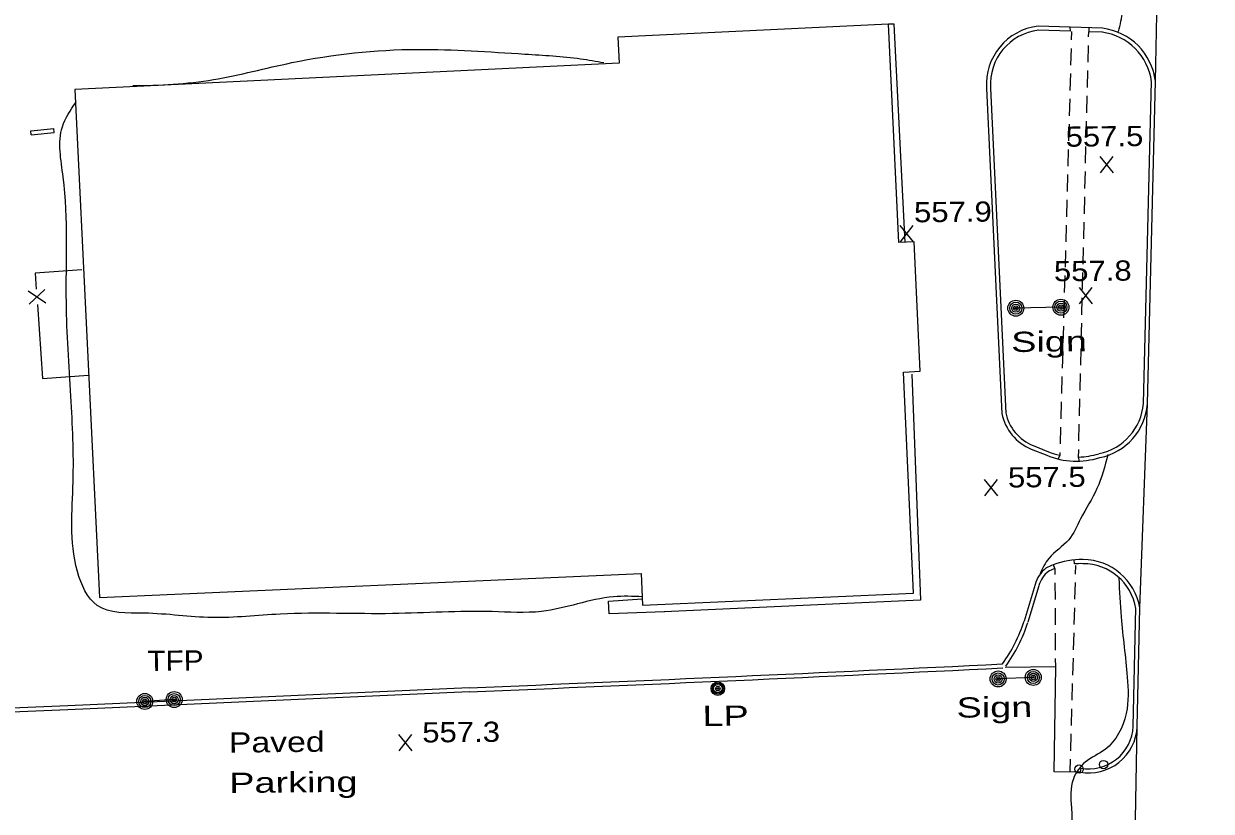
# Model space of a CAD drawing. Extents: x 2361708 to 2370558, y 6977955 to 6991887.
# Drawn here: x 2365926.7 to 2366208.9, y 6984699.5 to 6984886.7 of the extents above; entities that cross this region are included whole.
import ezdxf

# ---------------------------------------------------------------- set-up
doc = ezdxf.new("R2010")
doc.units = 0
doc.header["$LTSCALE"] = 1.9
for name, color, linetype, lineweight in [('11', 7, 'Continuous', 25), ('13', 7, 'Continuous', 13), ('17', 7, 'Continuous', 25), ('2', 7, 'Continuous', 25), ('20', 7, 'Continuous', 25), ('21', 7, 'Continuous', 25), ('31', 7, 'Continuous', 13), ('35', 7, 'Continuous', 13), ('7', 7, 'Continuous', 25)]:
    doc.layers.add(name, color=color, linetype=linetype, lineweight=lineweight)

msp = doc.modelspace()

# ---------------------------------------------------------------- linework, layer by layer
at = {"layer": '11'}
msp.add_lwpolyline([(2365944.72, 6984750.321), (2366073.411, 6984756.066), (2366073.753, 6984748.499), (2366138.139, 6984751.422), (2366135.759, 6984803.952), (2366139.727, 6984804.14), (2366138.294, 6984834.937), (2366134.665, 6984834.763), (2366132.171, 6984886.652), (2366067.877, 6984883.57), (2366068.176, 6984877.382), (2365938.86, 6984871.101)], close=True, dxfattribs=at)
at = {"layer": '13'}
for p, q in [((2366175.68, 6984884.886), (2366175.629, 6984882.885)), ((2366179.743, 6984883.605), (2366179.771, 6984884.785)), ((2366175.578, 6984880.884), (2366175.466, 6984876.884)), ((2366179.6, 6984877.603), (2366179.692, 6984881.604)), ((2366175.415, 6984874.883), (2366175.303, 6984870.882)), ((2366179.457, 6984871.601), (2366179.549, 6984875.602)), ((2366179.304, 6984865.599), (2366179.406, 6984869.601)), ((2366175.252, 6984868.881), (2366175.14, 6984864.88)), ((2366179.161, 6984859.597), (2366179.253, 6984863.599)), ((2366175.079, 6984862.879), (2366174.968, 6984858.878)), ((2366174.916, 6984856.877), (2366174.805, 6984852.876)), ((2366179.018, 6984853.596), (2366179.11, 6984857.597)), ((2366174.744, 6984850.875), (2366174.632, 6984846.874)), ((2366178.875, 6984847.595), (2366178.967, 6984851.595)), ((2366174.581, 6984844.873), (2366174.469, 6984840.872)), ((2366178.722, 6984841.593), (2366178.824, 6984845.594)), ((2366174.408, 6984838.871), (2366174.296, 6984834.87)), ((2366178.579, 6984835.591), (2366178.671, 6984839.592)), ((2366174.245, 6984832.87), (2366174.133, 6984828.868)), ((2366178.437, 6984829.589), (2366178.529, 6984833.591)), ((2366174.072, 6984826.868), (2366173.96, 6984822.866)), ((2366178.294, 6984823.588), (2366178.386, 6984827.589)), ((2366178.141, 6984817.586), (2366178.243, 6984821.587)), ((2366173.91, 6984820.866), (2366173.798, 6984816.865)), ((2366177.998, 6984811.584), (2366178.09, 6984815.585)), ((2366173.737, 6984814.864), (2366173.625, 6984810.863)), ((2366173.574, 6984808.862), (2366173.462, 6984804.861)), ((2366177.855, 6984805.583), (2366177.947, 6984809.583)), ((2366173.401, 6984802.86), (2366173.289, 6984798.859)), ((2366177.712, 6984799.581), (2366177.804, 6984803.582)), ((2366173.228, 6984796.858), (2366173.116, 6984792.857)), ((2366177.57, 6984793.579), (2366177.661, 6984797.58)), ((2366173.065, 6984790.856), (2366172.953, 6984786.855)), ((2366177.427, 6984787.578), (2366177.518, 6984791.579)), ((2366172.892, 6984784.854), (2366172.878, 6984784.205)), ((2366177.325, 6984783.577), (2366177.376, 6984785.577)), ((2366171.818, 6984755.843), (2366171.815, 6984757.273)), ((2366176.608, 6984757.928), (2366176.557, 6984755.928)), ((2366171.835, 6984749.843), (2366171.827, 6984753.843)), ((2366176.507, 6984753.928), (2366176.405, 6984749.926)), ((2366171.863, 6984743.843), (2366171.845, 6984747.843)), ((2366176.354, 6984747.926), (2366176.242, 6984743.924)), ((2366171.89, 6984737.843), (2366171.871, 6984741.843)), ((2366176.191, 6984741.924), (2366176.079, 6984737.923)), ((2366171.908, 6984733.843), (2366171.899, 6984735.843)), ((2366176.028, 6984735.922), (2366175.916, 6984731.921)), ((2366175.865, 6984729.92), (2366175.753, 6984725.919)), ((2366175.702, 6984723.918), (2366175.6, 6984719.917)), ((2366175.549, 6984717.917), (2366175.437, 6984713.915)), ((2366175.387, 6984711.915), (2366175.305, 6984708.974))]:
    msp.add_line(p, q, dxfattribs=at)
at = {"layer": '17'}
for p, q in [((2365927.734, 6984823.293), (2365931.952, 6984820.383)), ((2365927.955, 6984820.095), (2365931.722, 6984823.571))]:
    msp.add_line(p, q, dxfattribs=at)
for points in [[(2365940.528, 6984828.255), (2365929.415, 6984827.479), (2365929.681, 6984823.631)], [(2365929.935, 6984820.044), (2365931.173, 6984802.424), (2365942.046, 6984803.198)]]:
    msp.add_lwpolyline(points, dxfattribs=at)
at = {"layer": '2'}
for p, q in [((2366195.634, 6984873.095), (2366196.562, 6984921.526)), ((2366183.043, 6984885.686), (2366167.737, 6984886.171)), ((2366175.45, 6984884.964), (2366175.39, 6984885.923)), ((2366175.529, 6984884.965), (2366167.706, 6984885.21)), ((2366183.012, 6984884.726), (2366179.811, 6984884.825)), ((2366179.881, 6984884.826), (2366179.842, 6984885.786)), ((2366192.743, 6984796.434), (2366194.673, 6984873.116)), ((2366193.703, 6984796.414), (2366195.634, 6984873.095)), ((2366155.458, 6984871.363), (2366159.093, 6984794.103)), ((2366156.417, 6984871.412), (2366160.053, 6984794.153)), ((2365928.392, 6984861.321), (2365933.848, 6984861.853)), ((2365928.482, 6984860.362), (2365928.392, 6984861.321)), ((2365928.482, 6984860.362), (2365933.937, 6984860.894)), ((2365933.937, 6984860.894), (2365933.848, 6984861.853)), ((2366191.905, 6984747.914), (2366193.703, 6984796.414)), ((2366166.105, 6984785.61), (2366169.789, 6984784.155)), ((2366166.567, 6984786.464), (2366170.221, 6984785.019)), ((2366172.879, 6984784.174), (2366172.527, 6984783.281)), ((2366177.363, 6984783.737), (2366177.452, 6984782.778)), ((2366176.365, 6984758.336), (2366176.315, 6984759.296)), ((2366171.745, 6984757.252), (2366171.386, 6984758.139)), ((2366167.021, 6984753.447), (2366164.394, 6984744.741)), ((2366167.943, 6984753.166), (2366165.316, 6984744.46)), ((2366190.324, 6984719.677), (2366190.944, 6984747.935)), ((2366191.283, 6984719.656), (2366191.905, 6984747.914)), ((2366190.388, 6984674.046), (2366191.283, 6984719.656)), ((2366177.877, 6984709.778), (2366177.736, 6984708.827))]:
    msp.add_line(p, q, dxfattribs=at)
for points in [[(2366136.136, 6984834.707), (2366133.532, 6984886.615), (2366132.171, 6984886.652)], [(2366137.743, 6984803.441), (2366139.825, 6984749.728), (2366078.848, 6984746.948)], [(2366078.948, 6984746.949), (2366065.802, 6984746.483), (2366065.653, 6984749.512), (2366073.679, 6984750.028)], [(2366177.706, 6984708.837), (2366171.535, 6984708.938), (2366171.908, 6984733.843), (2366159.898, 6984733.738)], [(2366032.518, 6984728.905), (2365937.134, 6984724.628), (2365870.377, 6984721.822)], [(2366032.557, 6984727.946), (2365937.173, 6984723.668), (2365870.417, 6984720.862)]]:
    msp.add_lwpolyline(points, dxfattribs=at)
for centre, radius, start, end in [((2366169.432, 6984872.27), 14.003, 96.95064, 183.7149), ((2366169.432, 6984872.27), 13.043, 96.95064, 183.7149), ((2366181.172, 6984871.224), 13.622, 7.37134, 82.62699), ((2366181.172, 6984871.224), 14.582, 7.37134, 82.62699), ((2366179.598, 6984797.475), 13.185, 281.52717, 355.69554), ((2366179.598, 6984797.475), 14.145, 281.52717, 355.69554), ((2366170.615, 6984796.474), 11.763, 191.62777, 247.47944), ((2366170.615, 6984796.474), 10.803, 191.64921, 247.96762), ((2366176.859, 6984801.428), 17.702, 247.96352, 257.00597), ((2366176.859, 6984801.428), 17.702, 271.62262, 287.34377), ((2366176.859, 6984801.428), 18.662, 247.74256, 287.35042), ((2366177.899, 6984741.412), 17.951, 88.35208, 111.39706), ((2366178.375, 6984745.636), 13.72, 9.55584, 89.8332), ((2366174.408, 6984751.345), 7.681, 128.90437, 164.11279), ((2366174.408, 6984751.345), 6.721, 128.90437, 164.11279), ((2366177.899, 6984741.412), 17.951, 111.39706, 117.59316), ((2366177.899, 6984741.412), 16.991, 111.39706, 117.59316), ((2366177.899, 6984741.412), 16.991, 88.35208, 95.22927), ((2366178.375, 6984745.636), 12.76, 9.55584, 89.8332), ((2366130.056, 6984755.667), 36.034, 324.16862, 342.35074), ((2366130.056, 6984755.667), 36.994, 324.16862, 342.35074), ((2365435.763, 6999497.332), 14780.478, 272.31392, 272.80576), ((2365435.763, 6999497.332), 14781.438, 272.31392, 272.80576), ((2366179.749, 6984720.202), 11.547, 259.80889, 357.29322), ((2366179.749, 6984720.202), 10.587, 259.80889, 357.29322)]:
    msp.add_arc(centre, radius, start, end, dxfattribs=at)
at = {"layer": '20'}
msp.add_line((2365962.451, 6984726.089), (2365955.465, 6984725.652), dxfattribs=at)
for centre, radius in [((2365962.451, 6984726.089), 1.9), ((2366091.623, 6984728.698), 1.6), ((2366091.623, 6984728.698), 1.3), ((2366091.623, 6984728.698), 1), ((2366091.623, 6984728.698), 0.539), ((2366091.623, 6984728.698), 0.192), ((2365955.465, 6984725.652), 1.9), ((2365955.465, 6984725.652), 1.442), ((2365955.465, 6984725.652), 0.973), ((2365955.465, 6984725.652), 0.539), ((2365955.465, 6984725.652), 0.192), ((2365962.451, 6984726.089), 1.442), ((2365962.451, 6984726.089), 0.973), ((2365962.451, 6984726.089), 0.539), ((2365962.451, 6984726.089), 0.192)]:
    msp.add_circle(centre, radius, dxfattribs=at)
at = {"layer": '21'}
for p, q in [((2366173.154, 6984819.359), (2366162.436, 6984819.127)), ((2366166.591, 6984731.362), (2366158.244, 6984730.993))]:
    msp.add_line(p, q, dxfattribs=at)
for centre, radius in [((2366162.435, 6984819.127), 1.9), ((2366173.154, 6984819.359), 1.9), ((2366162.435, 6984819.127), 1.442), ((2366162.435, 6984819.127), 0.973), ((2366162.435, 6984819.127), 0.539), ((2366162.435, 6984819.127), 0.192), ((2366173.154, 6984819.359), 1.442), ((2366173.154, 6984819.359), 0.973), ((2366173.154, 6984819.359), 0.539), ((2366173.154, 6984819.359), 0.192), ((2366158.244, 6984730.992), 1.9), ((2366158.244, 6984730.992), 1.442), ((2366158.244, 6984730.992), 0.973), ((2366158.244, 6984730.992), 0.539), ((2366158.244, 6984730.992), 0.192), ((2366166.591, 6984731.362), 1.9), ((2366166.591, 6984731.362), 1.442), ((2366166.591, 6984731.362), 0.973), ((2366166.591, 6984731.362), 0.539), ((2366166.591, 6984731.362), 0.192)]:
    msp.add_circle(centre, radius, dxfattribs=at)
at = {"layer": '31'}
for p, q in [((2366185.62, 6984851.309), (2366182.503, 6984855.159)), ((2366182.54, 6984851.28), (2366185.583, 6984855.189)), ((2366138.094, 6984834.916), (2366134.977, 6984838.766)), ((2366135.014, 6984834.886), (2366138.057, 6984838.795)), ((2366180.656, 6984820.19), (2366177.539, 6984824.04)), ((2366177.576, 6984820.161), (2366180.619, 6984824.07)), ((2366158.15, 6984774.534), (2366155.033, 6984778.384)), ((2366155.07, 6984774.504), (2366158.113, 6984778.414)), ((2366018.97, 6984713.926), (2366015.853, 6984717.777)), ((2366015.89, 6984713.897), (2366018.933, 6984717.806))]:
    msp.add_line(p, q, dxfattribs=at)
at = {"layer": '35'}
for points in [[(2366230.203, 6984954.178), (2366229.288, 6984940.039), (2366229.339, 6984918.958), (2366227.822, 6984896.552), (2366228.46, 6984878.848), (2366227.639, 6984857.969), (2366227.811, 6984832.61), (2366226.828, 6984809.679), (2366224.841, 6984781.009), (2366218.97, 6984751.701), (2366216.224, 6984719.754), (2366214.926, 6984683.78), (2366210.047, 6984660.602), (2366199.716, 6984643.873), (2366193.16, 6984634.95), (2366188.803, 6984634.659)], [(2366186.87, 6984884.903), (2366187.834, 6984889.772), (2366188.101, 6984896.415), (2366188.78, 6984902.851), (2366189.007, 6984908.384), (2366188.543, 6984911.97)], [(2365952.582, 6984872.042), (2365952.592, 6984872.042), (2365971.759, 6984873.474), (2365990.402, 6984877.492), (2366020.273, 6984880.656), (2366045.775, 6984879.539), (2366059.006, 6984878.425), (2366064.555, 6984877.508)], [(2366073.674, 6984750.538), (2366066.864, 6984750.524), (2366049.726, 6984747.041), (2366038.006, 6984747.009), (2366014.349, 6984746.533), (2365987.659, 6984746.399), (2365971.416, 6984745.595), (2365955.235, 6984746.631), (2365944.168, 6984748.446), (2365939.45, 6984756.571), (2365938.428, 6984777.862), (2365937.884, 6984798.178), (2365936.821, 6984820.479), (2365936.057, 6984850.323), (2365935.884, 6984862.252), (2365939.118, 6984868.124)], [(2366241.587, 6984848.842), (2366241.135, 6984832.187), (2366242.085, 6984814.345), (2366241.177, 6984800.395), (2366237.339, 6984792.868), (2366235.279, 6984782.358), (2366235.165, 6984770.177), (2366232.856, 6984748.044), (2366231.928, 6984729.883), (2366230.828, 6984709.913), (2366229.871, 6984690.742), (2366229.351, 6984673.867), (2366228.433, 6984653.757), (2366227.486, 6984625.017), (2366226.238, 6984597.463), (2366224.174, 6984571.672), (2366222.465, 6984547.355), (2366220.818, 6984521.848), (2366219.535, 6984506.365), (2366216.646, 6984478.946), (2366213.721, 6984452.117), (2366211.086, 6984423.23), (2366208.535, 6984395.985), (2366206.062, 6984373.22), (2366204.451, 6984345.984), (2366201.972, 6984323.849), (2366199.532, 6984309.055), (2366195.539, 6984294.716), (2366192.087, 6984281.173), (2366187.335, 6984264.597), (2366181.337, 6984255.919), (2366170.468, 6984248.485), (2366166.04, 6984249.273), (2366162.49, 6984249.23)], [(2366026.64, 6984365.112), (2366023.465, 6984378.273), (2366021.242, 6984391.242), (2366018.741, 6984405.989), (2366015.333, 6984417.317), (2366009.071, 6984430.108), (2366001.534, 6984440.247), (2365990.09, 6984455.318), (2365980.447, 6984469.207), (2365969.959, 6984476.318), (2365954.083, 6984496.908), (2365944.242, 6984509.505), (2365931.558, 6984515.184), (2365921.891, 6984527.373), (2365913.728, 6984537.026), (2365901.04, 6984546.205), (2365892.84, 6984556.768), (2365889.457, 6984577.037), (2365885.83, 6984594.493), (2365880.131, 6984617.58), (2365874.448, 6984637.747), (2365865.024, 6984650.667), (2365862.605, 6984655.845), (2365859.869, 6984668.01), (2365850.618, 6984677.482), (2365841.274, 6984686.333), (2365835.976, 6984675.502), (2365829.878, 6984665.924), (2365825.275, 6984655.68), (2365823.101, 6984638.208), (2365816.513, 6984614.914), (2365808.726, 6984609.23), (2365806.488, 6984614.269), (2365805.912, 6984622.204), (2365805.956, 6984634.374), (2365804.737, 6984649.054), (2365803.35, 6984662.441), (2365800.733, 6984676.767), (2365797.944, 6984693.391), (2365798.457, 6984699.416), (2365797.814, 6984716.601), (2365796.763, 6984733.472), (2365797.282, 6984751.458), (2365795.684, 6984763.803), (2365790.1, 6984772.66), (2365787.03, 6984788.382), (2365782.567, 6984807.6), (2365774.292, 6984818.582), (2365772.263, 6984824.763)], [(2366245.968, 6984817.212), (2366246.189, 6984813.904), (2366246.805, 6984804.819), (2366245.542, 6984795.807), (2366241.858, 6984794.091), (2366239.444, 6984787.128), (2366238.453, 6984776.688), (2366238.142, 6984763.194), (2366235.722, 6984744.26), (2366234.862, 6984726.341), (2366234.313, 6984708.316), (2366233.074, 6984687.203), (2366232.06, 6984661.452), (2366231.593, 6984640.026), (2366229.718, 6984612.287), (2366229.442, 6984593.994), (2366228.141, 6984570.92), (2366226.945, 6984549.517), (2366225.74, 6984530.075), (2366224.152, 6984512.009), (2366222.503, 6984488.803), (2366218.976, 6984466.358), (2366216.296, 6984439.041), (2366214.275, 6984413.881), (2366211.686, 6984390.665), (2366210.236, 6984371.77), (2366207.309, 6984345.151), (2366204.901, 6984319.717), (2366201.363, 6984289.062), (2366198.988, 6984263.337), (2366196.687, 6984238.114), (2366191.643, 6984208.075), (2366186.809, 6984180.098), (2366186.575, 6984177.445), (2366183.179, 6984158.032), (2366176.446, 6984149.908), (2366166.26, 6984148.421), (2366160.443, 6984149.135), (2366157.058, 6984152.784), (2366154.337, 6984158.127), (2366152.969, 6984161.005)], [(2366249.45, 6984793.834), (2366244.396, 6984792.216), (2366242.223, 6984791.395), (2366241.775, 6984785.99), (2366241.325, 6984771.235), (2366239.608, 6984747.788), (2366238.033, 6984722.101), (2366237.987, 6984700.64), (2366236.231, 6984678.192), (2366235.579, 6984660.455), (2366235.283, 6984638.051), (2366233.664, 6984617.935), (2366233.042, 6984601.308), (2366231.92, 6984579.457), (2366230.16, 6984557.429), (2366229.417, 6984533.59), (2366227.943, 6984510.835), (2366226.296, 6984487.458), (2366223.987, 6984467.306), (2366222.18, 6984450.187), (2366220.125, 6984424.467), (2366218.546, 6984402.271), (2366215.513, 6984376.27), (2366213.402, 6984356.439), (2366210.54, 6984331.421), (2366208.378, 6984307.479), (2366205.721, 6984284.023), (2366203.088, 6984265.407), (2366199.575, 6984238.402), (2366194.58, 6984202.103), (2366191.482, 6984175.622), (2366186.579, 6984146.484), (2366182.238, 6984117.181), (2366176.014, 6984100.711), (2366167.327, 6984095.158), (2366157.802, 6984092.457), (2366152.126, 6984093.003), (2366146.948, 6984093.854), (2366144.333, 6984095.419)], [(2366184.307, 6984784.383), (2366181.715, 6984776.238), (2366177.833, 6984769.031), (2366175, 6984764.084), (2366170.272, 6984759.648), (2366168.186, 6984755.979)], [(2366186.928, 6984754.917), (2366187.465, 6984745.742), (2366188.921, 6984731.445), (2366188.663, 6984722.781), (2366183.644, 6984714.243), (2366178.924, 6984711.208), (2366176.111, 6984707.241), (2366175.637, 6984700.346), (2366176.366, 6984688.873), (2366176.652, 6984684.035), (2366176.619, 6984683.265), (2366180.771, 6984678.934), (2366185.89, 6984676.893), (2366187.154, 6984660.784), (2366186.525, 6984647.008), (2366184.624, 6984628.148), (2366183.051, 6984615.893), (2366182.902, 6984606.291), (2366182.275, 6984593.385), (2366181.982, 6984589.532)]]:
    msp.add_spline(points, degree=3, dxfattribs=at)
at = {"layer": '7'}
for centre in [(2366183.299, 6984710.63), (2366177.459, 6984709.574)]:
    msp.add_circle(centre, 1, dxfattribs=at)

# ---------------------------------------------------------------- texts
at = {"layer": '2'}
for s, width, p in [('Paved', 1.25, (2365975.462, 6984713.482)), ('Parking', 1.4, (2365975.553, 6984703.882))]:
    msp.add_text(s, height=4.8, rotation=0.545, dxfattribs=dict(at, width=width)).set_placement(p)
at = {"layer": '20'}
for s, width, p in [('Sign', 1.4, (2366161.365, 6984808.706)), ('TFP', 1.1, (2365956.106, 6984732.889)), ('Sign', 1.4, (2366148.381, 6984721.788)), ('  LP', 1.4, (2366082.998, 6984719.756))]:
    msp.add_text(s, height=4.8, rotation=0.545, dxfattribs=dict(at, width=width)).set_placement(p)
at = {"layer": '31', "width": 1.15}
for s, p in [('557.5', (2366174.291, 6984857.501)), ('557.9', (2366138.27, 6984839.538)), ('557.8', (2366171.515, 6984825.523)), ('557.5', (2366160.591, 6984776.497)), ('557.3', (2366021.411, 6984715.889))]:
    msp.add_text(s, height=4.8, rotation=0.545, dxfattribs=at).set_placement(p)

doc.saveas('drawing.dxf')
